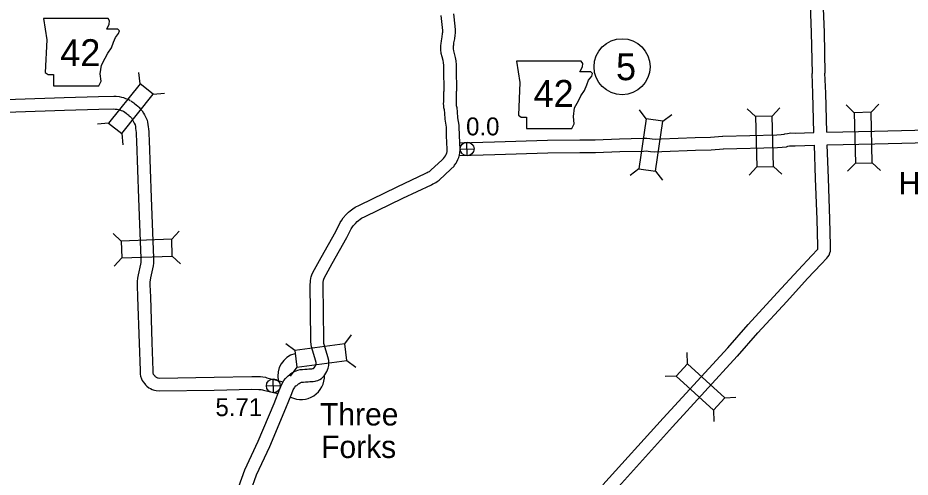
# Model space of a CAD drawing. Extents: x -939622 to -934222, y 1383701 to 1385301.
# Drawn here: x -935664.7 to -935601.7, y 1384495.1 to 1384527.5 of the extents above; entities that cross this region are included whole.
import ezdxf

# ---------------------------------------------------------------- set-up
doc = ezdxf.new("R2010")
doc.units = 0
for name, color, linetype in [('10', 7, 'Continuous'), ('20', 7, 'Continuous'), ('21', 7, 'Continuous'), ('24', 7, 'Continuous'), ('25', 7, 'Continuous'), ('26', 7, 'Continuous'), ('27', 7, 'Continuous')]:
    doc.layers.add(name, color=color, linetype=linetype)

msp = doc.modelspace()

# ---------------------------------------------------------------- linework, layer by layer
at = {"layer": '10'}
for points in [[(-935609.855, 1384555.145), (-935609.703, 1384552.903), (-935609.577, 1384549.518), (-935609.425, 1384545.124), (-935609.273, 1384541.928), (-935609.134, 1384538.187), (-935609.022, 1384534.448), (-935608.86, 1384530.411), (-935608.714, 1384526.476), (-935608.663, 1384523.581)], [(-935608.957, 1384555.206), (-935608.804, 1384552.95), (-935608.677, 1384549.55), (-935608.526, 1384545.161), (-935608.374, 1384541.966), (-935608.234, 1384538.218), (-935608.123, 1384534.48), (-935607.96, 1384530.445), (-935607.815, 1384526.501), (-935607.763, 1384523.596)], [(-935633.978, 1384527.793), (-935633.88, 1384526.915), (-935633.86, 1384526.661), (-935633.857, 1384526.44), (-935633.872, 1384526.294), (-935633.906, 1384526.025), (-935633.961, 1384525.744), (-935633.981, 1384525.586), (-935633.993, 1384525.5), (-935633.993, 1384525.438), (-935633.987, 1384525.33), (-935633.969, 1384525.181), (-935633.921, 1384524.988), (-935633.854, 1384524.711), (-935633.805, 1384524.462), (-935633.787, 1384524.202), (-935633.779, 1384523.933), (-935633.76, 1384522.322)], [(-935634.871, 1384527.685), (-935634.776, 1384526.829), (-935634.759, 1384526.62), (-935634.757, 1384526.48), (-935634.766, 1384526.397), (-935634.795, 1384526.169), (-935634.85, 1384525.888), (-935634.874, 1384525.701), (-935634.892, 1384525.558), (-935634.893, 1384525.415), (-935634.884, 1384525.252), (-935634.856, 1384525.017), (-935634.795, 1384524.774), (-935634.733, 1384524.518), (-935634.699, 1384524.343), (-935634.686, 1384524.158), (-935634.679, 1384523.915), (-935634.66, 1384522.312)], [(-935608.524, 1384519.409), (-935608.598, 1384522.165), (-935608.663, 1384523.568)], [(-935607.625, 1384519.429), (-935607.698, 1384522.197), (-935607.764, 1384523.609)], [(-935634.473, 1384519.79), (-935634.553, 1384520.346), (-935634.588, 1384520.777), (-935634.614, 1384521.014), (-935634.645, 1384521.156), (-935634.661, 1384521.297), (-935634.67, 1384521.459), (-935634.665, 1384521.571), (-935634.658, 1384521.664), (-935634.651, 1384521.736), (-935634.66, 1384522.31)], [(-935633.582, 1384519.919), (-935633.658, 1384520.447), (-935633.692, 1384520.862), (-935633.724, 1384521.159), (-935633.756, 1384521.305), (-935633.764, 1384521.373), (-935633.769, 1384521.464), (-935633.767, 1384521.515), (-935633.761, 1384521.585), (-935633.75, 1384521.7), (-935633.76, 1384522.325)], [(-935670.998, 1384521.55), (-935668.346, 1384521.643), (-935664.899, 1384521.773), (-935661.451, 1384521.88), (-935659.032, 1384521.96), (-935657.959, 1384521.981), (-935657.782, 1384521.966), (-935657.562, 1384521.947), (-935657.403, 1384521.906), (-935657.279, 1384521.877), (-935657.127, 1384521.821), (-935657.039, 1384521.79), (-935656.898, 1384521.739), (-935656.789, 1384521.675)], [(-935656.761, 1384521.657), (-935656.548, 1384521.509), (-935656.468, 1384521.447), (-935656.373, 1384521.372), (-935656.246, 1384521.26), (-935656.23, 1384521.239), (-935656.18, 1384521.202), (-935656.037, 1384521.039), (-935655.96, 1384520.939), (-935655.859, 1384520.765), (-935655.795, 1384520.66), (-935655.695, 1384520.472), (-935655.604, 1384520.27), (-935655.566, 1384520.146), (-935655.538, 1384519.968), (-935655.518, 1384519.81), (-935655.497, 1384519.66), (-935655.478, 1384519.466), (-935655.473, 1384519.306), (-935655.447, 1384518.844), (-935655.308, 1384514.783), (-935655.173, 1384511.151), (-935655.152, 1384510.559), (-935655.152, 1384510.35), (-935655.153, 1384510.187), (-935655.167, 1384509.99), (-935655.351, 1384509.139), (-935655.393, 1384508.972), (-935655.406, 1384508.85), (-935655.402, 1384508.647), (-935655.37, 1384507.799), (-935655.266, 1384504.57), (-935655.187, 1384502.59), (-935655.193, 1384502.497), (-935655.191, 1384502.425), (-935655.187, 1384502.401), (-935655.176, 1384502.367), (-935655.164, 1384502.345), (-935655.135, 1384502.295), (-935655.066, 1384502.208), (-935655.05, 1384502.187), (-935655.022, 1384502.161), (-935654.992, 1384502.138), (-935654.971, 1384502.127), (-935654.913, 1384502.099), (-935654.867, 1384502.084), (-935654.831, 1384502.07), (-935654.831, 1384502.07), (-935654.723, 1384502.063), (-935650.871, 1384502.116), (-935648.207, 1384502.166), (-935647.705, 1384502.164), (-935647.587, 1384502.164), (-935647.42, 1384502.142), (-935647.252, 1384502.116), (-935647.14, 1384502.08), (-935646.002, 1384501.799)], [(-935670.967, 1384520.65), (-935668.313, 1384520.744), (-935664.868, 1384520.874), (-935661.422, 1384520.98), (-935659.008, 1384521.061), (-935657.99, 1384521.081), (-935657.861, 1384521.069), (-935657.714, 1384521.056), (-935657.619, 1384521.032), (-935657.538, 1384521.013), (-935657.429, 1384520.973), (-935657.341, 1384520.943), (-935657.283, 1384520.921), (-935657.246, 1384520.899)], [(-935657.274, 1384520.917), (-935657.079, 1384520.782), (-935657.024, 1384520.74), (-935656.952, 1384520.682), (-935656.9, 1384520.637), (-935656.861, 1384520.587), (-935656.794, 1384520.537), (-935656.732, 1384520.467), (-935656.709, 1384520.437), (-935656.632, 1384520.304), (-935656.577, 1384520.214), (-935656.504, 1384520.076), (-935656.448, 1384519.952), (-935656.445, 1384519.944), (-935656.429, 1384519.84), (-935656.41, 1384519.693), (-935656.391, 1384519.555), (-935656.376, 1384519.407), (-935656.372, 1384519.266), (-935656.346, 1384518.803), (-935656.207, 1384514.751), (-935656.072, 1384511.118), (-935656.052, 1384510.543), (-935656.052, 1384510.354), (-935656.053, 1384510.222), (-935656.06, 1384510.117), (-935656.228, 1384509.344), (-935656.282, 1384509.129), (-935656.307, 1384508.888), (-935656.302, 1384508.622), (-935656.27, 1384507.768), (-935656.165, 1384504.537), (-935656.088, 1384502.603), (-935656.094, 1384502.514), (-935656.089, 1384502.334), (-935656.064, 1384502.19), (-935656.008, 1384502.01), (-935655.944, 1384501.895), (-935655.879, 1384501.786), (-935655.772, 1384501.65), (-935655.714, 1384501.576), (-935655.612, 1384501.481), (-935655.482, 1384501.376), (-935655.369, 1384501.319), (-935655.25, 1384501.262), (-935655.163, 1384501.234), (-935655.078, 1384501.202), (-935654.951, 1384501.176), (-935654.746, 1384501.163), (-935650.856, 1384501.216), (-935648.201, 1384501.266), (-935647.708, 1384501.264), (-935647.645, 1384501.264), (-935647.547, 1384501.251), (-935647.462, 1384501.238), (-935647.386, 1384501.213), (-935646.367, 1384500.962)], [(-935607.622, 1384519.43), (-935604.255, 1384519.509), (-935601.408, 1384519.583), (-935597.834, 1384519.693), (-935594.069, 1384519.793), (-935590.079, 1384519.91), (-935585.662, 1384520.042), (-935580.789, 1384520.18), (-935576.036, 1384520.326), (-935573.194, 1384520.451), (-935569.793, 1384520.585), (-935563.086, 1384520.819)], [(-935643.666, 1384503.109), (-935643.67, 1384503.166), (-935643.706, 1384503.324), (-935643.981, 1384504.191), (-935644.031, 1384504.408), (-935644.032, 1384504.669), (-935644.032, 1384504.781), (-935644.082, 1384508.661), (-935644.074, 1384508.841), (-935644.069, 1384508.923), (-935644.044, 1384509.121), (-935644.018, 1384509.22), (-935643.978, 1384509.347), (-935643.91, 1384509.508), (-935643.319, 1384510.587), (-935642.29, 1384512.425), (-935641.975, 1384513.046), (-935641.858, 1384513.227), (-935641.762, 1384513.373), (-935641.539, 1384513.615), (-935641.381, 1384513.773), (-935641.255, 1384513.886), (-935641.089, 1384514.015), (-935640.904, 1384514.137), (-935640.603, 1384514.282), (-935637.939, 1384515.579), (-935635.934, 1384516.527), (-935635.839, 1384516.578), (-935635.75, 1384516.624), (-935635.668, 1384516.662), (-935635.643, 1384516.679), (-935635.561, 1384516.739), (-935634.772, 1384517.472), (-935634.667, 1384517.571), (-935634.53, 1384517.766), (-935634.527, 1384517.77), (-935634.494, 1384517.856), (-935634.442, 1384517.966), (-935634.435, 1384517.993), (-935634.43, 1384518.042), (-935634.412, 1384518.234), (-935634.456, 1384519.18), (-935634.468, 1384519.759), (-935634.472, 1384519.787)], [(-935642.768, 1384503.166), (-935642.776, 1384503.295), (-935642.837, 1384503.561), (-935643.112, 1384504.429), (-935643.131, 1384504.511), (-935643.132, 1384504.672), (-935643.132, 1384504.788), (-935643.181, 1384508.648), (-935643.175, 1384508.793), (-935643.172, 1384508.838), (-935643.158, 1384508.949), (-935643.152, 1384508.971), (-935643.132, 1384509.038), (-935643.099, 1384509.115), (-935642.531, 1384510.15), (-935641.495, 1384512.002), (-935641.193, 1384512.598), (-935641.104, 1384512.736), (-935641.05, 1384512.818), (-935640.89, 1384512.992), (-935640.763, 1384513.119), (-935640.679, 1384513.194), (-935640.564, 1384513.284), (-935640.46, 1384513.352), (-935640.211, 1384513.471), (-935637.549, 1384514.768), (-935635.532, 1384515.722), (-935635.421, 1384515.781), (-935635.351, 1384515.817), (-935635.226, 1384515.876), (-935635.127, 1384515.941), (-935634.986, 1384516.045), (-935634.158, 1384516.814), (-935633.927, 1384517.03), (-935633.891, 1384517.11), (-935633.793, 1384517.249), (-935633.727, 1384517.343), (-935633.666, 1384517.501), (-935633.594, 1384517.655), (-935633.547, 1384517.828), (-935633.534, 1384517.954), (-935633.511, 1384518.215), (-935633.556, 1384519.21), (-935633.569, 1384519.835), (-935633.582, 1384519.921)], [(-935607.591, 1384518.531), (-935604.233, 1384518.609), (-935601.382, 1384518.683), (-935597.808, 1384518.794), (-935594.044, 1384518.893), (-935590.052, 1384519.01), (-935585.635, 1384519.143), (-935580.762, 1384519.281), (-935576.003, 1384519.427), (-935573.157, 1384519.552), (-935569.759, 1384519.685), (-935563.076, 1384519.919)], [(-935633.516, 1384518.687), (-935631.077, 1384518.756), (-935627.326, 1384518.871), (-935625.065, 1384518.888), (-935623.979, 1384518.898), (-935622.246, 1384518.974), (-935620.603, 1384519.001), (-935620.332, 1384519.016), (-935620.119, 1384518.996), (-935619.941, 1384518.971), (-935619.731, 1384518.945), (-935619.307, 1384518.961), (-935616.917, 1384519.054), (-935615.835, 1384519.088), (-935614.978, 1384519.145)], [(-935614.96, 1384519.145), (-935611.138, 1384519.247), (-935610.848, 1384519.27), (-935610.634, 1384519.295), (-935610.571, 1384519.312), (-935610.391, 1384519.348), (-935610.159, 1384519.376), (-935609.851, 1384519.368), (-935608.528, 1384519.407)], [(-935614.936, 1384518.246), (-935611.092, 1384518.348), (-935610.76, 1384518.374), (-935610.465, 1384518.409), (-935610.368, 1384518.435), (-935610.25, 1384518.458), (-935610.117, 1384518.474), (-935609.849, 1384518.468), (-935608.499, 1384518.507)], [(-935614.608, 1384504.198), (-935613.165, 1384505.857), (-935611.113, 1384508.086), (-935609.637, 1384509.694), (-935608.682, 1384510.727), (-935608.282, 1384511.144), (-935608.257, 1384511.174), (-935608.256, 1384511.18), (-935608.253, 1384511.2), (-935608.253, 1384511.411), (-935608.309, 1384513.263), (-935608.409, 1384516.15), (-935608.496, 1384518.506)], [(-935613.929, 1384503.608), (-935612.494, 1384505.257), (-935610.451, 1384507.477), (-935608.975, 1384509.084), (-935608.026, 1384510.11), (-935607.611, 1384510.543), (-935607.536, 1384510.633), (-935607.453, 1384510.75), (-935607.395, 1384510.901), (-935607.369, 1384511.024), (-935607.353, 1384511.137), (-935607.354, 1384511.425), (-935607.409, 1384513.292), (-935607.51, 1384516.182), (-935607.596, 1384518.528)], [(-935633.551, 1384517.786), (-935631.05, 1384517.857), (-935627.308, 1384517.971), (-935625.058, 1384517.988), (-935623.955, 1384517.998), (-935622.219, 1384518.074), (-935620.57, 1384518.102), (-935620.349, 1384518.114), (-935620.225, 1384518.102), (-935620.061, 1384518.079), (-935619.77, 1384518.042), (-935619.272, 1384518.061), (-935616.885, 1384518.154), (-935615.791, 1384518.189), (-935614.918, 1384518.247)], [(-935614.6, 1384504.207), (-935619.171, 1384499.23), (-935623.425, 1384494.508)], [(-935613.937, 1384503.598), (-935618.505, 1384498.625), (-935622.758, 1384493.904)], [(-935649.136, 1384494.396), (-935648.703, 1384495.568), (-935647.753, 1384497.599), (-935646.642, 1384500.269), (-935646.228, 1384501.296), (-935646.098, 1384501.625), (-935645.944, 1384501.9), (-935645.83, 1384502.031), (-935645.72, 1384502.148), (-935645.636, 1384502.222), (-935645.547, 1384502.3), (-935645.447, 1384502.381), (-935645.335, 1384502.453), (-935645.202, 1384502.527), (-935645.089, 1384502.577), (-935644.96, 1384502.624), (-935644.801, 1384502.664), (-935644.621, 1384502.673), (-935644.471, 1384502.684), (-935644.309, 1384502.695), (-935644.186, 1384502.705), (-935644.071, 1384502.714), (-935643.963, 1384502.723), (-935643.907, 1384502.729), (-935643.888, 1384502.734), (-935643.864, 1384502.74), (-935643.861, 1384502.741), (-935643.834, 1384502.758), (-935643.829, 1384502.762), (-935643.748, 1384502.872), (-935643.733, 1384502.903), (-935643.689, 1384502.996), (-935643.687, 1384503.003), (-935643.683, 1384503.023), (-935643.674, 1384503.066), (-935643.665, 1384503.174)], [(-935648.286, 1384494.097), (-935647.871, 1384495.221), (-935646.929, 1384497.236), (-935645.809, 1384499.928), (-935645.393, 1384500.962), (-935645.283, 1384501.237), (-935645.204, 1384501.379), (-935645.162, 1384501.427), (-935645.092, 1384501.502), (-935645.041, 1384501.547), (-935644.966, 1384501.613), (-935644.92, 1384501.65), (-935644.874, 1384501.68), (-935644.8, 1384501.721), (-935644.753, 1384501.742), (-935644.698, 1384501.762), (-935644.666, 1384501.77), (-935644.565, 1384501.775), (-935644.409, 1384501.786), (-935644.243, 1384501.797), (-935644.114, 1384501.808), (-935643.995, 1384501.817), (-935643.882, 1384501.827), (-935643.747, 1384501.84), (-935643.665, 1384501.862), (-935643.546, 1384501.891), (-935643.413, 1384501.96), (-935643.299, 1384502.031), (-935643.202, 1384502.114), (-935643.099, 1384502.218), (-935643.056, 1384502.294), (-935642.974, 1384502.406), (-935642.921, 1384502.516), (-935642.858, 1384502.649), (-935642.816, 1384502.764), (-935642.799, 1384502.853), (-935642.781, 1384502.943), (-935642.769, 1384503.1)]]:
    msp.add_lwpolyline(points, dxfattribs=at)
at = {"layer": '20'}
for p, q in [((-935656.092, 1384522.853), (-935656.178, 1384523.641)), ((-935655.165, 1384522.11), (-935654.378, 1384522.196)), ((-935620.371, 1384520.378), (-935620.846, 1384521.012)), ((-935612.656, 1384520.539), (-935613.231, 1384521.084)), ((-935611.469, 1384520.571), (-935610.924, 1384521.146)), ((-935605.684, 1384520.808), (-935606.257, 1384521.355)), ((-935604.496, 1384520.836), (-935603.949, 1384521.409)), ((-935619.195, 1384520.209), (-935618.561, 1384520.684)), ((-935658.322, 1384520.074), (-935659.11, 1384519.988)), ((-935657.396, 1384519.33), (-935657.309, 1384518.543)), ((-935605.6, 1384517.245), (-935606.147, 1384516.672)), ((-935604.413, 1384517.273), (-935603.84, 1384516.726)), ((-935620.878, 1384516.851), (-935621.512, 1384516.376)), ((-935619.703, 1384516.682), (-935619.228, 1384516.048)), ((-935612.561, 1384516.977), (-935613.106, 1384516.402)), ((-935611.373, 1384517.008), (-935610.799, 1384516.464)), ((-935657.428, 1384511.734), (-935658.008, 1384512.273)), ((-935653.866, 1384511.866), (-935653.328, 1384512.447)), ((-935657.384, 1384510.547), (-935657.923, 1384509.966)), ((-935653.822, 1384510.679), (-935653.242, 1384510.14)), ((-935641.647, 1384504.482), (-935641.167, 1384505.111)), ((-935645.18, 1384504.009), (-935645.809, 1384504.49)), ((-935617.446, 1384503.078), (-935617.479, 1384503.869)), ((-935641.49, 1384503.304), (-935640.86, 1384502.823)), ((-935645.022, 1384502.832), (-935645.503, 1384502.202)), ((-935618.249, 1384502.203), (-935619.041, 1384502.169)), ((-935614.821, 1384500.667), (-935614.03, 1384500.701)), ((-935615.624, 1384499.792), (-935615.591, 1384499.001))]:
    msp.add_line(p, q, dxfattribs=at)
for points in [[(-935657.396, 1384519.33), (-935655.165, 1384522.11), (-935656.092, 1384522.853), (-935658.322, 1384520.074)], [(-935619.703, 1384516.682), (-935619.195, 1384520.209), (-935620.371, 1384520.378), (-935620.878, 1384516.851)], [(-935612.656, 1384520.539), (-935612.561, 1384516.977), (-935611.373, 1384517.008), (-935611.469, 1384520.571)], [(-935604.413, 1384517.273), (-935604.496, 1384520.836), (-935605.684, 1384520.808), (-935605.6, 1384517.245)], [(-935653.866, 1384511.866), (-935657.428, 1384511.734), (-935657.384, 1384510.547), (-935653.822, 1384510.679)], [(-935641.647, 1384504.482), (-935645.18, 1384504.009), (-935645.022, 1384502.832), (-935641.49, 1384503.304)], [(-935618.249, 1384502.203), (-935615.624, 1384499.792), (-935614.821, 1384500.667), (-935617.446, 1384503.078)]]:
    msp.add_lwpolyline(points, close=True, dxfattribs=at)
at = {"layer": '21'}
for points in [[(-935662.915, 1384527.472), (-935662.687, 1384525.949), (-935662.788, 1384523.64), (-935662.585, 1384523.513), (-935662.205, 1384523.513), (-935662.205, 1384522.701), (-935659.007, 1384522.701), (-935658.855, 1384523.031), (-935658.906, 1384523.564), (-935658.829, 1384524.173), (-935658.55, 1384524.655), (-935658.373, 1384525.011), (-935658.119, 1384525.391), (-935657.967, 1384525.797), (-935657.84, 1384526.127), (-935657.611, 1384526.406), (-935657.561, 1384526.584), (-935657.662, 1384526.711), (-935658.449, 1384526.711), (-935658.271, 1384527.066), (-935658.246, 1384527.294), (-935658.351, 1384527.47)], [(-935629.519, 1384524.458), (-935629.291, 1384522.935), (-935629.392, 1384520.626), (-935629.189, 1384520.499), (-935628.808, 1384520.499), (-935628.808, 1384519.687), (-935625.611, 1384519.687), (-935625.459, 1384520.017), (-935625.509, 1384520.55), (-935625.433, 1384521.159), (-935625.154, 1384521.641), (-935624.977, 1384521.997), (-935624.723, 1384522.377), (-935624.57, 1384522.783), (-935624.444, 1384523.113), (-935624.215, 1384523.392), (-935624.164, 1384523.57), (-935624.266, 1384523.697), (-935625.053, 1384523.697), (-935624.875, 1384524.052), (-935624.85, 1384524.28), (-935624.955, 1384524.456)]]:
    msp.add_lwpolyline(points, close=True, dxfattribs=at)
at = {"layer": '24'}
for start, end in [(105.42223, 190.80165), (243.60246, 2.63672)]:
    msp.add_arc((-935644.734, 1384502.194), 1.65, start, end, dxfattribs=at)
at = {"layer": '26'}
for p, q in [((-935633, 1384517.759), (-935633.022, 1384518.736)), ((-935633.499, 1384518.236), (-935632.523, 1384518.259)), ((-935646.677, 1384501.026), (-935646.699, 1384502.002)), ((-935647.176, 1384501.503), (-935646.2, 1384501.525))]:
    msp.add_line(p, q, dxfattribs=at)
for centre in [(-935633.011, 1384518.247), (-935646.688, 1384501.514)]:
    msp.add_circle(centre, 0.488, dxfattribs=at)
at = {"layer": '27'}
msp.add_circle((-935622.072, 1384524.058), 1.98, dxfattribs=at)

# ---------------------------------------------------------------- texts
at = {"layer": '21'}
for p in [(-935661.729, 1384524.1), (-935628.316, 1384521.219)]:
    msp.add_text('42', height=1.9008, dxfattribs=at).set_placement(p)
at = {"layer": '24'}
for s, p in [('Heafer', (-935602.548, 1384515.047)), ('Three', (-935643.391, 1384498.713)), ('Forks', (-935643.315, 1384496.414))]:
    msp.add_text(s, height=1.584, dxfattribs=at).set_placement(p)
at = {"layer": '25'}
for s, p in [('0.0', (-935633.083, 1384519.207)), ('5.71', (-935650.776, 1384499.372))]:
    msp.add_text(s, height=1.2672, dxfattribs=at).set_placement(p)
at = {"layer": '27'}
msp.add_text('5', height=1.901, dxfattribs=at).set_placement((-935622.498, 1384523.107))

doc.saveas('drawing.dxf')
